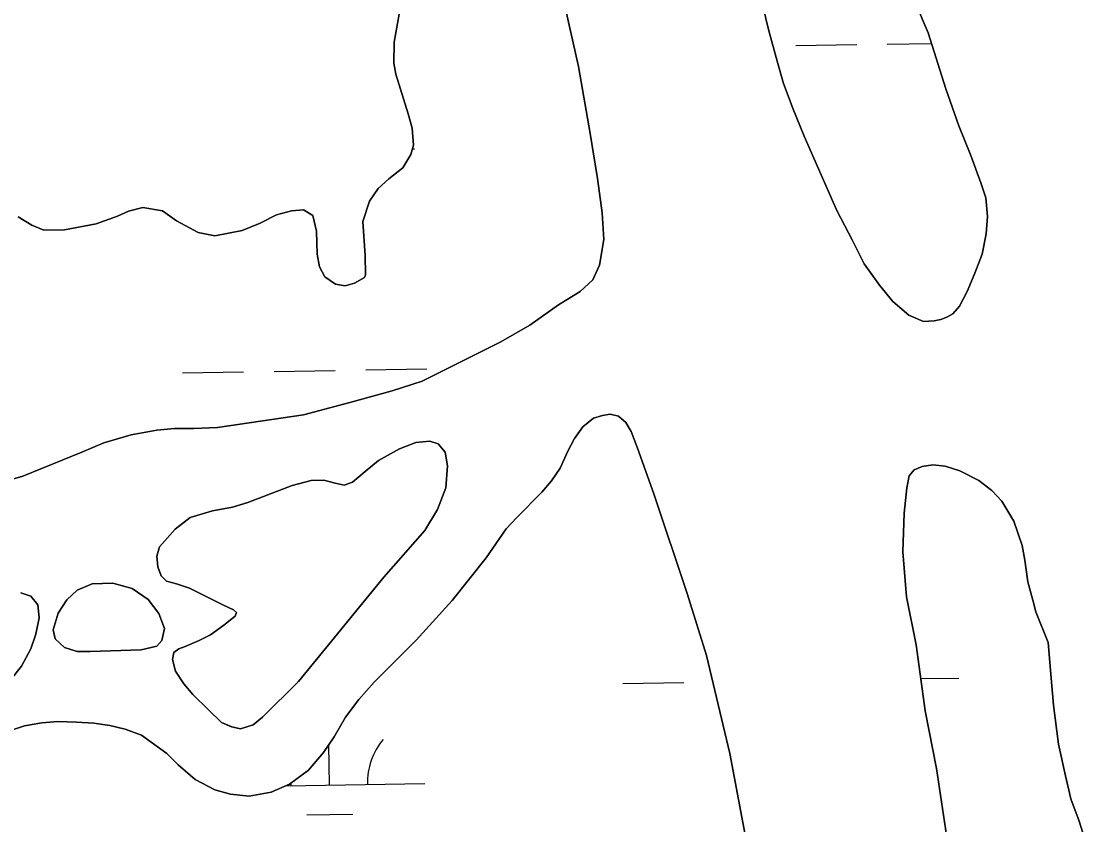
# Model space of a CAD drawing. Extents: x 3855477 to 3893699, y 299188 to 325115.
# Drawn here: x 3872425 to 3872984, y 315545 to 315966 of the extents above; entities that cross this region are included whole.
import ezdxf

# ---------------------------------------------------------------- set-up
doc = ezdxf.new("R2010")
doc.units = 0
doc.layers.add('V-TOPO-SHOR', color=7, linetype='Continuous')
doc.layers.add('V-WETL-SWMP', color=7, linetype='Continuous')

msp = doc.modelspace()

# ---------------------------------------------------------------- linework, layer by layer
at = {"layer": 'V-TOPO-SHOR'}
for points in [[(3872729.79, 315851.65), (3872728.78, 315865.61), (3872726.4, 315883.59), (3872722.65, 315907.1), (3872716.47, 315942.17), (3872709.66, 315972.52), (3872693.46, 316039.78)], [(3872811.57, 315979.79), (3872816.02, 315961.57), (3872820.58, 315944.98), (3872823.85, 315933.37), (3872828.94, 315919.82), (3872834.73, 315905.76), (3872851.84, 315866.72), (3872859.96, 315851.11), (3872866.07, 315838.87)], [(3872866.07, 315838.87), (3872874.13, 315827.74), (3872881.08, 315819.06), (3872889.56, 315811.88), (3872897.17, 315808.68), (3872902.76, 315809.05), (3872906.31, 315809.63), (3872909.48, 315810.83), (3872912.54, 315812.74), (3872916.12, 315816.68), (3872920.14, 315824.27), (3872924.17, 315833.9), (3872927.9, 315843.93), (3872930.1, 315854.59), (3872930.78, 315863.73), (3872929.83, 315873.39), (3872927.24, 315881.33), (3872922.06, 315895.7), (3872915.76, 315911.19), (3872908.99, 315930.54), (3872899.64, 315959.87), (3872893.04, 315975.37)], [(3872622.53, 315969.72), (3872619.92, 315954.98), (3872619.64, 315943.95), (3872620.7, 315938.22), (3872627.28, 315917.4), (3872629.34, 315909.86), (3872630.08, 315901.02), (3872628.64, 315896.11), (3872624.48, 315889.22), (3872617.11, 315883.35), (3872611.56, 315878.27), (3872606.89, 315871.67), (3872603.41, 315860.96), (3872604.59, 315843.19), (3872604.92, 315833.15), (3872604.41, 315831.75), (3872599.17, 315828.67), (3872594.24, 315827.41), (3872589.13, 315828.24), (3872583.53, 315832.1)], [(3872583.53, 315832.1), (3872580.76, 315837.33), (3872579.5, 315843.97), (3872579.34, 315849.89), (3872579.18, 315856.01), (3872577.33, 315864.16), (3872572.44, 315867.1), (3872566.11, 315866.64), (3872558.27, 315864.49), (3872549.71, 315860.23), (3872540.15, 315856.28), (3872525.98, 315853.57), (3872517.16, 315855.34), (3872505.86, 315861.44), (3872498.57, 315866.61), (3872488.15, 315868.39), (3872480.71, 315866.53), (3872474.97, 315863.86), (3872463.7, 315859.83), (3872447.22, 315856.63), (3872436.28, 315856.51), (3872429.98, 315859.16), (3872422.78, 315863.52)], [(3872408.95, 315722.92), (3872425.25, 315727.62), (3872456.14, 315740.25), (3872467.82, 315744.99), (3872482.1, 315749.3), (3872495.56, 315751.62), (3872504.7, 315752.56), (3872514.94, 315752.49), (3872527.39, 315753.1), (3872572.29, 315759.82), (3872596.62, 315766.27), (3872618.75, 315772.34), (3872634.54, 315777.45), (3872675.73, 315797.94), (3872691.04, 315806.76), (3872705.97, 315817.4), (3872717.26, 315824.34), (3872723.92, 315830.52), (3872727.39, 315838.12), (3872729.79, 315851.65)], [(3872744.13, 315751.01), (3872741.21, 315755.8), (3872737.37, 315758.98), (3872733.11, 315760.03), (3872728.94, 315759.45), (3872724.26, 315757.95), (3872718.74, 315753.42), (3872714.43, 315747.35), (3872710.93, 315740.77), (3872706.9, 315731.76), (3872702.38, 315725.08), (3872697.26, 315719.22), (3872684.16, 315705.9), (3872678.63, 315699.94), (3872668.06, 315684.77), (3872650.22, 315662.54), (3872631.38, 315641.74), (3872609.38, 315619.63), (3872601.29, 315610.54), (3872594.41, 315601.24), (3872588.45, 315591.02), (3872582.8, 315582.73), (3872574.91, 315573.64), (3872565, 315566.18), (3872555.42, 315561.98), (3872543.82, 315559.93), (3872534.18, 315561.01), (3872525.86, 315563.21), (3872515.63, 315568.66), (3872506.74, 315576.35), (3872500.79, 315582.28), (3872487.44, 315591.93), (3872478.93, 315595.03), (3872470.81, 315597.02), (3872462.59, 315598.2), (3872453.35, 315598.77), (3872443.59, 315599.04), (3872435.25, 315598.39), (3872426.2, 315596.72), (3872417.85, 315593.94)], [(3872755.89, 315718.41), (3872747.32, 315742.25), (3872744.13, 315751.01)], [(3872569.71, 315620.04), (3872614.45, 315674.72), (3872636, 315699.06), (3872642.5, 315710.05), (3872646.99, 315721.56), (3872647.88, 315733.1), (3872646.52, 315740.13), (3872642.94, 315744.57), (3872638.53, 315746.01), (3872631.2, 315745.16), (3872622.75, 315742), (3872611.67, 315735.76), (3872604.6, 315730.09), (3872598.04, 315724.51), (3872593.61, 315722.84), (3872588.9, 315723.87), (3872583.09, 315725.42), (3872576.47, 315725.37), (3872566.42, 315722.63), (3872553.74, 315717.9), (3872543.17, 315713.86), (3872535.13, 315711.4), (3872524.67, 315709.37), (3872513.01, 315705.94), (3872505.04, 315699.87), (3872496.95, 315690.49), (3872495.5, 315685.69), (3872495.97, 315680.06), (3872497.74, 315675.33), (3872500.63, 315672.6), (3872505.74, 315671.26), (3872512.55, 315668.91), (3872520.35, 315665.04), (3872530.05, 315660.26), (3872535.65, 315657.61), (3872537.25, 315656.09), (3872536.63, 315654.19), (3872530.68, 315649.51), (3872523.72, 315644.54), (3872517.68, 315641.48), (3872510.43, 315638.41), (3872507.01, 315637.13), (3872504.39, 315635.25), (3872503.66, 315631.54), (3872505.32, 315625.5), (3872509.59, 315618.85), (3872514.37, 315613.2), (3872522.34, 315605.31), (3872529.32, 315598.54), (3872534.72, 315596.29), (3872539.44, 315595.26), (3872545.97, 315597.32), (3872550.82, 315601.3), (3872569.71, 315620.04)], [(3872938.27, 315714.49), (3872932.93, 315720.02), (3872926.16, 315725.35), (3872916.23, 315730.4), (3872908.52, 315732.79), (3872902.03, 315733.55), (3872896.53, 315732.67), (3872892.35, 315730.87), (3872889.69, 315727.74)], [(3872889.69, 315727.74), (3872888.43, 315721.55), (3872887.12, 315708.14), (3872886.47, 315687.93), (3872888.23, 315664.44), (3872893.44, 315639.2), (3872898.08, 315604.72), (3872903.97, 315574.5), (3872909.8, 315536.04)], [(3872948.64, 314881.64), (3872935.08, 314949.11), (3872927.73, 314987.87), (3872917.6, 315035.91), (3872902.87, 315094.95), (3872890.99, 315140.66), (3872873.91, 315212.73), (3872850.58, 315306.49), (3872832.23, 315400.31), (3872811.08, 315500.65), (3872795.7, 315582.36), (3872783.45, 315633.56), (3872773.41, 315666.15), (3872755.89, 315718.41)], [(3872983.75, 315531.36), (3872978.77, 315546.84), (3872974.48, 315558.46), (3872971.62, 315570.57), (3872967.98, 315587.26), (3872965.27, 315607.6), (3872963.96, 315623.77), (3872962.45, 315640.45), (3872956.06, 315656.45), (3872954.48, 315662.66), (3872951.8, 315672.23), (3872950.36, 315683.52), (3872948.99, 315691.35), (3872944.6, 315703.98), (3872938.27, 315714.49)], [(3872460.53, 315635.65), (3872487.33, 315636.67), (3872495.48, 315638.52), (3872498.11, 315641.41), (3872499.46, 315647.72), (3872496.6, 315655.67), (3872490.93, 315663.04), (3872482.64, 315668.82), (3872472.42, 315671.6), (3872461.68, 315671.27), (3872453.83, 315667.91), (3872448.38, 315662.83), (3872443.81, 315655.74), (3872441.15, 315647.12), (3872442.31, 315642.3), (3872447.2, 315637.85), (3872453.81, 315635.8), (3872460.53, 315635.65)], [(3872419.19, 315621.18), (3872424.55, 315627.97), (3872429.43, 315637.17), (3872432.2, 315644.88), (3872433.86, 315653.4), (3872433.21, 315660.23), (3872429.52, 315664.77), (3872424.32, 315666.51)]]:
    msp.add_lwpolyline(points, dxfattribs=at)
at = {"layer": 'V-WETL-SWMP'}
for p, q in [((3872830.24, 315953.17), (3872862.24, 315953.69)), ((3872878.24, 315953.95), (3872901.41, 315954.33)), ((3872629.53, 315899.15), (3872630.5, 315899.16)), ((3872556.99, 315782.52), (3872588.98, 315783.04)), ((3872604.98, 315783.3), (3872636.98, 315783.82)), ((3872508.99, 315781.74), (3872540.99, 315782.26)), ((3872895.82, 315621.52), (3872915.65, 315621.84)), ((3872739.67, 315618.97), (3872771.67, 315619.49)), ((3872585.93, 315565.72), (3872585.59, 315586.82)), ((3872563.09, 315565.35), (3872635.92, 315566.53)), ((3872574.18, 315550.09), (3872598.18, 315550.49))]:
    msp.add_line(p, q, dxfattribs=at)
for points in [[(3872866.08, 315838.87), (3872859.96, 315851.11), (3872851.84, 315866.72), (3872834.73, 315905.76), (3872828.94, 315919.82), (3872823.85, 315933.37), (3872820.58, 315944.98), (3872816.02, 315961.57), (3872811.57, 315979.79)], [(3872893.04, 315975.37), (3872899.64, 315959.88), (3872908.99, 315930.54), (3872915.76, 315911.19), (3872922.06, 315895.7), (3872927.24, 315881.33), (3872929.83, 315873.39), (3872930.78, 315863.73), (3872930.1, 315854.59), (3872927.9, 315843.93), (3872924.17, 315833.9), (3872920.14, 315824.27), (3872916.12, 315816.68), (3872912.54, 315812.74), (3872909.48, 315810.83), (3872906.32, 315809.63), (3872902.76, 315809.05), (3872897.16, 315808.68), (3872889.56, 315811.88), (3872881.08, 315819.05), (3872874.13, 315827.74), (3872866.08, 315838.87)], [(3872709.66, 315972.52), (3872716.47, 315942.17), (3872722.65, 315907.1), (3872726.4, 315883.59), (3872728.78, 315865.61), (3872729.79, 315851.65), (3872727.39, 315838.12), (3872723.92, 315830.52), (3872717.26, 315824.34), (3872705.97, 315817.4), (3872691.04, 315806.76), (3872675.73, 315797.94), (3872634.54, 315777.45), (3872618.75, 315772.34), (3872596.62, 315766.27), (3872572.29, 315759.82), (3872527.39, 315753.1), (3872514.94, 315752.49), (3872504.7, 315752.56), (3872495.56, 315751.62), (3872482.1, 315749.3), (3872467.82, 315744.99), (3872456.14, 315740.25), (3872425.25, 315727.62), (3872408.96, 315722.92)], [(3872558.27, 315864.49), (3872566.11, 315866.64), (3872572.44, 315867.1), (3872577.33, 315864.15), (3872579.18, 315856.01), (3872579.34, 315849.89), (3872579.5, 315843.97), (3872580.76, 315837.34), (3872583.53, 315832.1), (3872589.13, 315828.24), (3872594.24, 315827.41), (3872599.17, 315828.68), (3872604.41, 315831.75), (3872604.92, 315833.15), (3872604.59, 315843.19), (3872603.41, 315860.96), (3872606.89, 315871.68), (3872611.55, 315878.27), (3872617.11, 315883.35), (3872624.48, 315889.22), (3872628.64, 315896.11), (3872630.08, 315901.02), (3872629.34, 315909.86), (3872627.28, 315917.4), (3872620.7, 315938.22), (3872619.64, 315943.95), (3872619.92, 315954.98), (3872622.53, 315969.72)], [(3872422.78, 315863.52), (3872429.98, 315859.16), (3872436.28, 315856.51), (3872447.22, 315856.63), (3872463.7, 315859.83), (3872474.97, 315863.86), (3872480.71, 315866.53), (3872488.15, 315868.39), (3872498.57, 315866.61), (3872505.86, 315861.44), (3872517.16, 315855.34), (3872525.98, 315853.57), (3872540.15, 315856.28), (3872549.71, 315860.23), (3872558.27, 315864.49)], [(3872417.85, 315593.93), (3872426.2, 315596.72), (3872435.25, 315598.39), (3872443.59, 315599.04), (3872453.35, 315598.77), (3872462.59, 315598.2), (3872470.81, 315597.02), (3872478.93, 315595.03), (3872487.44, 315591.93), (3872500.79, 315582.28), (3872506.74, 315576.35), (3872515.63, 315568.66), (3872525.86, 315563.21), (3872534.18, 315561.01), (3872543.82, 315559.93), (3872555.42, 315561.98), (3872565, 315566.18), (3872574.91, 315573.64), (3872582.8, 315582.73), (3872588.45, 315591.02), (3872594.41, 315601.24), (3872601.29, 315610.54), (3872609.38, 315619.63), (3872631.38, 315641.74), (3872650.22, 315662.54), (3872668.06, 315684.77), (3872678.63, 315699.94), (3872684.16, 315705.9), (3872697.26, 315719.22), (3872702.38, 315725.08), (3872706.9, 315731.76), (3872710.93, 315740.77), (3872714.43, 315747.35), (3872718.74, 315753.42), (3872724.26, 315757.95), (3872728.94, 315759.45), (3872733.11, 315760.03), (3872737.37, 315758.98), (3872741.21, 315755.8), (3872744.13, 315751.01), (3872747.32, 315742.24), (3872755.89, 315718.41), (3872773.41, 315666.15), (3872783.45, 315633.56), (3872795.7, 315582.36), (3872811.08, 315500.65)], [(3872909.8, 315536.04), (3872903.97, 315574.5), (3872898.08, 315604.72), (3872893.44, 315639.2), (3872888.23, 315664.44), (3872886.47, 315687.93), (3872887.12, 315708.14), (3872888.43, 315721.55), (3872889.69, 315727.74), (3872892.35, 315730.87), (3872896.53, 315732.67), (3872902.03, 315733.55), (3872908.52, 315732.79), (3872916.23, 315730.4), (3872926.16, 315725.35), (3872932.93, 315720.02), (3872938.27, 315714.49), (3872944.6, 315703.98), (3872948.99, 315691.35), (3872950.35, 315683.52), (3872951.8, 315672.23), (3872954.48, 315662.66), (3872956.06, 315656.45), (3872962.45, 315640.45), (3872963.96, 315623.77), (3872965.27, 315607.6), (3872967.98, 315587.26), (3872971.62, 315570.57), (3872974.48, 315558.46), (3872978.77, 315546.84), (3872983.75, 315531.36)], [(3872424.32, 315666.51), (3872429.52, 315664.77), (3872433.21, 315660.23), (3872433.86, 315653.4), (3872432.2, 315644.88), (3872429.43, 315637.17), (3872424.55, 315627.97), (3872419.19, 315621.18)]]:
    msp.add_lwpolyline(points, dxfattribs=at)
for points in [[(3872569.71, 315620.04), (3872550.82, 315601.3), (3872545.97, 315597.32), (3872539.44, 315595.26), (3872534.73, 315596.29), (3872529.32, 315598.54), (3872522.34, 315605.31), (3872514.37, 315613.2), (3872509.59, 315618.85), (3872505.32, 315625.5), (3872503.66, 315631.54), (3872504.39, 315635.24), (3872507.01, 315637.13), (3872510.43, 315638.41), (3872517.68, 315641.48), (3872523.72, 315644.54), (3872530.68, 315649.51), (3872536.63, 315654.19), (3872537.25, 315656.09), (3872535.65, 315657.61), (3872530.05, 315660.26), (3872520.35, 315665.04), (3872512.55, 315668.91), (3872505.74, 315671.26), (3872500.63, 315672.6), (3872497.74, 315675.33), (3872495.97, 315680.06), (3872495.5, 315685.69), (3872496.94, 315690.49), (3872505.04, 315699.87), (3872513.01, 315705.94), (3872524.67, 315709.37), (3872535.12, 315711.4), (3872543.17, 315713.86), (3872553.74, 315717.9), (3872566.41, 315722.63), (3872576.47, 315725.37), (3872583.09, 315725.42), (3872588.9, 315723.87), (3872593.61, 315722.84), (3872598.04, 315724.51), (3872604.6, 315730.09), (3872611.67, 315735.76), (3872622.75, 315742), (3872631.2, 315745.16), (3872638.53, 315746.01), (3872642.94, 315744.57), (3872646.52, 315740.13), (3872647.88, 315733.1), (3872646.99, 315721.56), (3872642.5, 315710.05), (3872636, 315699.06), (3872614.45, 315674.72)], [(3872460.53, 315635.65), (3872453.81, 315635.8), (3872447.2, 315637.85), (3872442.31, 315642.3), (3872441.14, 315647.12), (3872443.81, 315655.74), (3872448.38, 315662.83), (3872453.83, 315667.91), (3872461.69, 315671.27), (3872472.43, 315671.6), (3872482.64, 315668.82), (3872490.93, 315663.04), (3872496.6, 315655.67), (3872499.46, 315647.72), (3872498.11, 315641.41), (3872495.48, 315638.52), (3872487.34, 315636.67)]]:
    msp.add_lwpolyline(points, close=True, dxfattribs=at)
for centre, start, end in [((3872641.16, 315567.09), 140.1615, 181.7052), ((3872530.69, 315565.29), 0.1615, 2.5429)]:
    msp.add_arc(centre, 35.25, start, end, dxfattribs=at)

doc.saveas('drawing.dxf')
